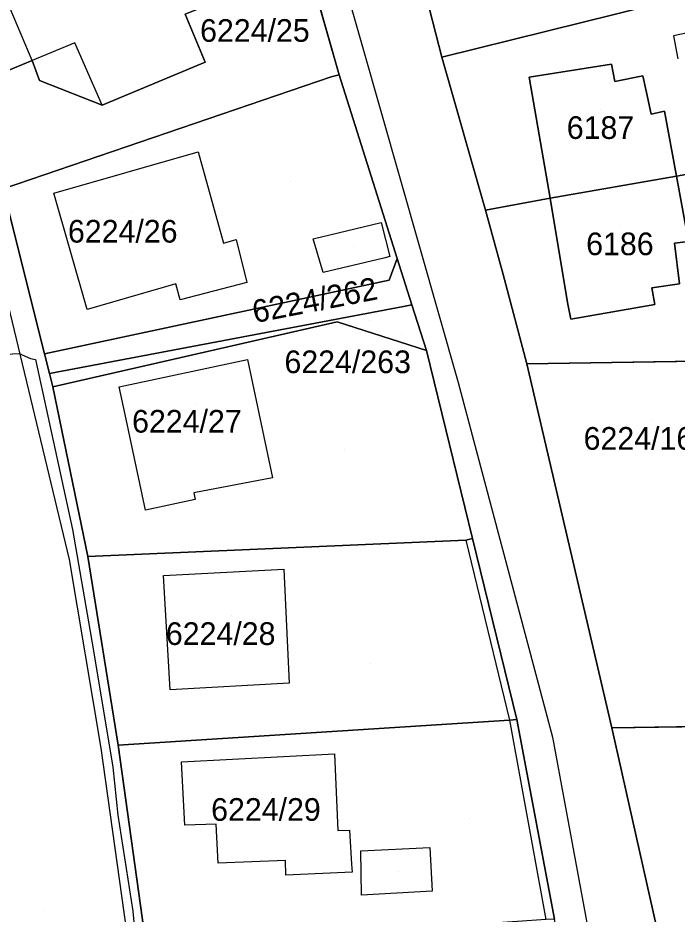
# Model space of a CAD drawing. Extents: x -266199 to -261993, y -1239047 to -1235108.
# Drawn here: x -263960.3 to -263902.2, y -1236042.6 to -1235963.6 of the extents above; entities that cross this region are included whole.
import ezdxf

# ---------------------------------------------------------------- set-up
doc = ezdxf.new("R2010")
doc.units = 0
for name, color, linetype in [('body_kn', 7, 'Continuous'), ('kladpar_druhypozemkov', 7, 'Continuous'), ('kladpar_hranice', 7, 'Continuous'), ('kladpar_parcelnecisla', 7, 'Continuous'), ('kladpar_plochy', 7, 'Continuous'), ('kladpar_sipky', 7, 'Continuous'), ('tarchy_linie', 7, 'Continuous'), ('zappar_hrandruhpozemk', 7, 'Continuous')]:
    doc.layers.add(name, color=color, linetype=linetype)

msp = doc.modelspace()

# ---------------------------------------------------------------- linework, layer by layer
at = {"layer": 'body_kn'}
for p, q in [((-263902.53, -1235965.13), (-263902.53, -1235965.13)), ((-263955.31, -1235965.74), (-263955.31, -1235965.74)), ((-263922.95, -1235967.01), (-263922.95, -1235967.01)), ((-263922.95, -1235967.01), (-263922.95, -1235967.01)), ((-263959.08, -1235967.32), (-263959.08, -1235967.32)), ((-263943.82, -1235967.47), (-263943.82, -1235967.47)), ((-263907.98, -1235967.63), (-263907.98, -1235967.63)), ((-263932, -1235968.58), (-263932, -1235968.58)), ((-263932, -1235968.58), (-263932, -1235968.58)), ((-263958.43, -1235969.08), (-263958.43, -1235969.08)), ((-263958.43, -1235969.08), (-263958.43, -1235969.08)), ((-263932.72, -1235968.76), (-263932.72, -1235968.76)), ((-263915.25, -1235968.78), (-263915.25, -1235968.78)), ((-263907.68, -1235969.15), (-263907.68, -1235969.15)), ((-263905.23, -1235968.67), (-263905.23, -1235968.67)), ((-263904.91, -1235970.12), (-263904.91, -1235970.12)), ((-263914.99, -1235970.31), (-263914.99, -1235970.31)), ((-263952.91, -1235971.25), (-263952.91, -1235971.25)), ((-263952.91, -1235971.25), (-263952.91, -1235971.25)), ((-263903.32, -1235971.78), (-263903.32, -1235971.78)), ((-263904.49, -1235972.04), (-263904.49, -1235972.04)), ((-263944.46, -1235975.38), (-263944.46, -1235975.38)), ((-263944.46, -1235975.38), (-263944.46, -1235975.38)), ((-263902.26, -1235977.53), (-263902.26, -1235977.53)), ((-263957.19, -1235979.01), (-263957.19, -1235979.01)), ((-263913.41, -1235979.47), (-263913.41, -1235979.47)), ((-263913.41, -1235979.47), (-263913.41, -1235979.47)), ((-263919.11, -1235980.52), (-263919.11, -1235980.52)), ((-263919.11, -1235980.52), (-263919.11, -1235980.52)), ((-263928.31, -1235981.62), (-263928.31, -1235981.62)), ((-263942.21, -1235983.42), (-263942.21, -1235983.42)), ((-263941.1, -1235983.11), (-263941.1, -1235983.11)), ((-263934.31, -1235983.05), (-263934.31, -1235983.05)), ((-263934.31, -1235983.05), (-263934.31, -1235983.05)), ((-263902.43, -1235983.44), (-263902.43, -1235983.44)), ((-263928.08, -1235984.74), (-263928.08, -1235984.74)), ((-263927.53, -1235984.61), (-263927.53, -1235984.61)), ((-263926.88, -1235984.79), (-263926.88, -1235984.79)), ((-263926.88, -1235984.79), (-263926.88, -1235984.79)), ((-263933.43, -1235986.03), (-263933.43, -1235986.03)), ((-263927.61, -1235986.69), (-263927.61, -1235986.69)), ((-263917.55, -1235986.2), (-263917.55, -1235986.2)), ((-263946.42, -1235987.02), (-263946.42, -1235987.02)), ((-263940.14, -1235986.91), (-263940.14, -1235986.91)), ((-263904.43, -1235987.38), (-263904.43, -1235987.38)), ((-263946.02, -1235988.42), (-263946.02, -1235988.42)), ((-263926.33, -1235989.02), (-263926.33, -1235989.02)), ((-263925.59, -1235988.88), (-263925.59, -1235988.88)), ((-263925.59, -1235988.88), (-263925.59, -1235988.88)), ((-263911.87, -1235988.67), (-263911.87, -1235988.67)), ((-263904.18, -1235988.85), (-263904.18, -1235988.85)), ((-263954.23, -1235989.27), (-263954.23, -1235989.27)), ((-263932.2, -1235990.37), (-263932.2, -1235990.37)), ((-263911.57, -1235990.13), (-263911.57, -1235990.13)), ((-263924.3, -1235992.9), (-263924.3, -1235992.9)), ((-263924.3, -1235992.9), (-263924.3, -1235992.9)), ((-263960.22, -1235993.16), (-263960.22, -1235993.16)), ((-263959.23, -1235993.6), (-263959.23, -1235993.6)), ((-263958.79, -1235993.71), (-263958.79, -1235993.71)), ((-263958, -1235993.19), (-263958, -1235993.19)), ((-263958, -1235993.19), (-263958, -1235993.19)), ((-263940.08, -1235993.69), (-263940.08, -1235993.69)), ((-263940.08, -1235993.69), (-263940.08, -1235993.69)), ((-263915.46, -1235994.07), (-263915.46, -1235994.07)), ((-263915.46, -1235994.07), (-263915.46, -1235994.07)), ((-263957.56, -1235994.94), (-263957.56, -1235994.94)), ((-263957.27, -1235996.1), (-263957.27, -1235996.1)), ((-263957.27, -1235996.1), (-263957.27, -1235996.1)), ((-263951.41, -1235996.11), (-263951.41, -1235996.11)), ((-263921.52, -1235995.74), (-263921.52, -1235995.74)), ((-263950.89, -1235998.55), (-263950.89, -1235998.55)), ((-263937.88, -1236004.14), (-263937.88, -1236004.14)), ((-263944.83, -1236005.46), (-263944.83, -1236005.46)), ((-263944.71, -1236006.05), (-263944.71, -1236006.05)), ((-263949.09, -1236006.98), (-263949.09, -1236006.98)), ((-263955.54, -1236008.7), (-263955.54, -1236008.7)), ((-263920.84, -1236009.65), (-263920.84, -1236009.65)), ((-263920.84, -1236009.65), (-263920.84, -1236009.65)), ((-263920.24, -1236009.49), (-263920.24, -1236009.49)), ((-263920.24, -1236009.49), (-263920.24, -1236009.49)), ((-263954.18, -1236011.08), (-263954.18, -1236011.08)), ((-263955.82, -1236011.36), (-263955.82, -1236011.36)), ((-263947.49, -1236012.75), (-263947.49, -1236012.75)), ((-263936.9, -1236012.19), (-263936.9, -1236012.19)), ((-263953.72, -1236019.23), (-263953.72, -1236019.23)), ((-263936.41, -1236022.25), (-263936.41, -1236022.25)), ((-263936.41, -1236022.25), (-263936.41, -1236022.25)), ((-263946.93, -1236022.86), (-263946.93, -1236022.86)), ((-263916.99, -1236025.52), (-263916.99, -1236025.52)), ((-263916.99, -1236025.52), (-263916.99, -1236025.52)), ((-263916.34, -1236025.48), (-263916.34, -1236025.48)), ((-263916.34, -1236025.48), (-263916.34, -1236025.48)), ((-263907.95, -1236026.19), (-263907.95, -1236026.19)), ((-263913.18, -1236027.02), (-263913.18, -1236027.02)), ((-263951.5, -1236027.74), (-263951.5, -1236027.74)), ((-263953.03, -1236027.99), (-263953.03, -1236027.99)), ((-263932.41, -1236028.51), (-263932.41, -1236028.51)), ((-263945.92, -1236029.2), (-263945.92, -1236029.2)), ((-263951.98, -1236029.68), (-263951.98, -1236029.68)), ((-263951.52, -1236033.91), (-263951.52, -1236033.91)), ((-263945.61, -1236034.8), (-263945.61, -1236034.8)), ((-263942.86, -1236034.71), (-263942.86, -1236034.71)), ((-263932.14, -1236035.27), (-263932.14, -1236035.27)), ((-263931.11, -1236035.25), (-263931.11, -1236035.25)), ((-263930.11, -1236037.06), (-263930.11, -1236037.06)), ((-263924, -1236036.77), (-263924, -1236036.77)), ((-263942.69, -1236038.16), (-263942.69, -1236038.16)), ((-263936.75, -1236037.92), (-263936.75, -1236037.92)), ((-263930.91, -1236038.25), (-263930.91, -1236038.25)), ((-263930.86, -1236038.94), (-263930.86, -1236038.94)), ((-263930.86, -1236038.94), (-263930.86, -1236038.94)), ((-263936.7, -1236039.22), (-263936.7, -1236039.22)), ((-263930.03, -1236040.96), (-263930.03, -1236040.96)), ((-263923.8, -1236040.63), (-263923.8, -1236040.63)), ((-263923.8, -1236040.63), (-263923.8, -1236040.63)), ((-263950.21, -1236042.38), (-263950.21, -1236042.38))]:
    msp.add_line(p, q, dxfattribs=at)
at = {"layer": 'kladpar_druhypozemkov'}
for p, q in [((-263908.96, -1235971.63), (-263908.96, -1235971.63)), ((-263936.34, -1235977.96), (-263936.34, -1235977.96)), ((-263950.3, -1235980.75), (-263950.3, -1235980.75)), ((-263907.2, -1235981.89), (-263907.2, -1235981.89)), ((-263930.73, -1235983.69), (-263930.73, -1235983.69)), ((-263940.55, -1235991.43), (-263940.55, -1235991.43)), ((-263926.52, -1235991.49), (-263926.52, -1235991.49)), ((-263944.55, -1235997.55), (-263944.55, -1235997.55)), ((-263904.36, -1235999.06), (-263904.36, -1235999.06)), ((-263931.55, -1236001.66), (-263931.55, -1236001.66)), ((-263941.5, -1236016.29), (-263941.5, -1236016.29)), ((-263929.23, -1236020.54), (-263929.23, -1236020.54)), ((-263937.97, -1236031.95), (-263937.97, -1236031.95)), ((-263920.54, -1236034.22), (-263920.54, -1236034.22)), ((-263926.8, -1236038.86), (-263926.8, -1236038.86)), ((-263957.98, -1236042.34), (-263957.98, -1236042.34))]:
    msp.add_line(p, q, dxfattribs=at)
at = {"layer": 'kladpar_hranice'}
for p, q in [((-263932, -1235968.58), (-263926.88, -1235984.79)), ((-263925.59, -1235988.88), (-263924.3, -1235992.9))]:
    msp.add_line(p, q, dxfattribs=at)
for points in [[(-263931.95, -1235931.45), (-263933.49, -1235931.8), (-263932.86, -1235934.73), (-263931.28, -1235934.37), (-263926.76, -1235952.23), (-263922.95, -1235967.01), (-263919.11, -1235980.52), (-263917.55, -1235986.2), (-263915.46, -1235994.07), (-263907.95, -1236026.19), (-263903.98, -1236043.88), (-263901.98, -1236056.01), (-263900.28, -1236072.34), (-263899.11, -1236091.36), (-263898.02, -1236125.27), (-263896.72, -1236166.69), (-263896.19, -1236183.38), (-263895.58, -1236202.24)], [(-263922.95, -1235967.01), (-263926.76, -1235952.23), (-263886.74, -1235941.61), (-263882.83, -1235957.05), (-263922.95, -1235967.01)], [(-263937.31, -1235947.89), (-263935.45, -1235956.55), (-263932, -1235968.58), (-263932.72, -1235968.76), (-263961.65, -1235978.64), (-263967.64, -1235962.02)], [(-263958.43, -1235969.08), (-263959.08, -1235967.32), (-263964.22, -1235969.43), (-263966.42, -1235964.03), (-263961.34, -1235961.93), (-263950.8, -1235957.47), (-263950.19, -1235958.89), (-263943.73, -1235956.16), (-263941.47, -1235961.53), (-263945.6, -1235963.22), (-263943.82, -1235967.47), (-263952.91, -1235971.25), (-263958.43, -1235969.08)], [(-263966.42, -1235964.03), (-263964.22, -1235969.43), (-263959.08, -1235967.32), (-263958.43, -1235969.08), (-263952.91, -1235971.25), (-263943.82, -1235967.47), (-263945.6, -1235963.22), (-263941.47, -1235961.53), (-263943.73, -1235956.16), (-263950.19, -1235958.89), (-263950.8, -1235957.47), (-263961.34, -1235961.93), (-263966.42, -1235964.03)], [(-263904.96, -1236148.67), (-263905.67, -1236133.58), (-263905.73, -1236131.33), (-263906.15, -1236115.51), (-263906.64, -1236097.52), (-263907.26, -1236079.6), (-263908.46, -1236079.66), (-263910.17, -1236061.54), (-263911.02, -1236054.02), (-263913.03, -1236043.08), (-263916.34, -1236025.48), (-263920.24, -1236009.49), (-263924.3, -1235992.9), (-263925.59, -1235988.88), (-263926.88, -1235984.79), (-263932, -1235968.58), (-263935.45, -1235956.55)], [(-263919.11, -1235980.52), (-263922.95, -1235967.01), (-263882.83, -1235957.05), (-263878.83, -1235971.31), (-263878.51, -1235973.22), (-263902.26, -1235977.53), (-263903.32, -1235971.78), (-263904.49, -1235972.04), (-263904.91, -1235970.12), (-263905.23, -1235968.67), (-263907.68, -1235969.15), (-263907.98, -1235967.63), (-263915.25, -1235968.78), (-263914.99, -1235970.31), (-263913.41, -1235979.47), (-263919.11, -1235980.52)], [(-263967.64, -1235962.02), (-263961.65, -1235978.64), (-263958, -1235993.19), (-263957.56, -1235994.94), (-263957.27, -1235996.1), (-263954.18, -1236011.08), (-263951.5, -1236027.74), (-263949.02, -1236045.48), (-263947.44, -1236063.25), (-263945.93, -1236081.29), (-263944.98, -1236099.21), (-263944.22, -1236117.2), (-263943.46, -1236135.24), (-263942.94, -1236150.22), (-263942.42, -1236165.25), (-263941.74, -1236180.26), (-263941.12, -1236196.31)], [(-263913.41, -1235979.47), (-263914.99, -1235970.31), (-263915.25, -1235968.78), (-263907.98, -1235967.63), (-263907.68, -1235969.15), (-263905.23, -1235968.67), (-263904.91, -1235970.12), (-263904.49, -1235972.04), (-263903.32, -1235971.78), (-263902.26, -1235977.53), (-263913.41, -1235979.47)], [(-263958, -1235993.19), (-263961.65, -1235978.64), (-263932.72, -1235968.76), (-263932, -1235968.58)], [(-263919.11, -1235980.52), (-263913.41, -1235979.47), (-263911.87, -1235988.67), (-263911.57, -1235990.13), (-263904.18, -1235988.85), (-263904.43, -1235987.38), (-263901.98, -1235987.01), (-263902.43, -1235983.44), (-263901.19, -1235983.28), (-263902.26, -1235977.53), (-263878.51, -1235973.22), (-263873.11, -1235993.28), (-263875.21, -1235993.35), (-263879.98, -1235993.52), (-263915.46, -1235994.07), (-263917.55, -1235986.2), (-263919.11, -1235980.52)], [(-263913.41, -1235979.47), (-263902.26, -1235977.53), (-263901.19, -1235983.28), (-263902.43, -1235983.44), (-263901.98, -1235987.01), (-263904.43, -1235987.38), (-263904.18, -1235988.85), (-263911.57, -1235990.13), (-263911.87, -1235988.67), (-263913.41, -1235979.47)], [(-263926.88, -1235984.79), (-263925.59, -1235988.88), (-263926.33, -1235989.02), (-263957.56, -1235994.94), (-263958, -1235993.19)], [(-263958, -1235993.19), (-263927.61, -1235986.69), (-263926.88, -1235984.79)], [(-263926.88, -1235984.79), (-263927.61, -1235986.69), (-263958, -1235993.19)], [(-263957.27, -1235996.1), (-263957.56, -1235994.94), (-263926.33, -1235989.02), (-263925.59, -1235988.88)], [(-263957.27, -1235996.1), (-263932.2, -1235990.37), (-263924.3, -1235992.9)], [(-263924.3, -1235992.9), (-263932.2, -1235990.37), (-263957.27, -1235996.1)], [(-263924.3, -1235992.9), (-263920.24, -1236009.49), (-263920.84, -1236009.65), (-263954.18, -1236011.08), (-263957.27, -1235996.1)], [(-263915.46, -1235994.07), (-263879.98, -1235993.52), (-263876.22, -1236018.04), (-263875.05, -1236025.74), (-263907.95, -1236026.19), (-263915.46, -1235994.07)], [(-263920.24, -1236009.49), (-263916.34, -1236025.48), (-263916.99, -1236025.52), (-263951.5, -1236027.74), (-263954.18, -1236011.08), (-263920.84, -1236009.65), (-263920.24, -1236009.49)], [(-263916.34, -1236025.48), (-263913.03, -1236043.08), (-263913.78, -1236043.13), (-263916.29, -1236043.3), (-263949.02, -1236045.48), (-263951.5, -1236027.74), (-263916.99, -1236025.52), (-263916.34, -1236025.48)], [(-263873.21, -1236037.96), (-263872.31, -1236056.62), (-263901.98, -1236056.01), (-263903.98, -1236043.88), (-263907.95, -1236026.19), (-263875.05, -1236025.74), (-263873.21, -1236037.96)]]:
    msp.add_lwpolyline(points, dxfattribs=at)
at = {"layer": 'kladpar_plochy'}
for p, q in [((-263922.95, -1235967.01), (-263926.76, -1235952.23)), ((-263926.76, -1235952.23), (-263922.95, -1235967.01)), ((-263932, -1235968.58), (-263935.45, -1235956.55)), ((-263935.45, -1235956.55), (-263932, -1235968.58)), ((-263882.83, -1235957.05), (-263922.95, -1235967.01)), ((-263943.82, -1235967.47), (-263945.6, -1235963.22)), ((-263922.95, -1235967.01), (-263919.11, -1235980.52)), ((-263964.22, -1235969.43), (-263959.08, -1235967.32)), ((-263959.08, -1235967.32), (-263958.43, -1235969.08)), ((-263952.91, -1235971.25), (-263943.82, -1235967.47)), ((-263932, -1235968.58), (-263932.72, -1235968.76)), ((-263926.88, -1235984.79), (-263932, -1235968.58)), ((-263932.72, -1235968.76), (-263961.65, -1235978.64)), ((-263958.43, -1235969.08), (-263952.91, -1235971.25)), ((-263919.11, -1235980.52), (-263917.55, -1235986.2)), ((-263925.59, -1235988.88), (-263926.88, -1235984.79)), ((-263917.55, -1235986.2), (-263915.46, -1235994.07)), ((-263924.3, -1235992.9), (-263925.59, -1235988.88)), ((-263920.24, -1236009.49), (-263924.3, -1235992.9)), ((-263915.46, -1235994.07), (-263879.98, -1235993.52)), ((-263907.95, -1236026.19), (-263915.46, -1235994.07)), ((-263915.46, -1235994.07), (-263907.95, -1236026.19)), ((-263916.34, -1236025.48), (-263920.24, -1236009.49)), ((-263913.03, -1236043.08), (-263916.34, -1236025.48)), ((-263875.05, -1236025.74), (-263907.95, -1236026.19)), ((-263907.95, -1236026.19), (-263875.05, -1236025.74)), ((-263903.98, -1236043.88), (-263907.95, -1236026.19)), ((-263907.95, -1236026.19), (-263903.98, -1236043.88))]:
    msp.add_line(p, q, dxfattribs=at)
for points in [[(-263958.43, -1235969.08), (-263959.08, -1235967.32), (-263964.22, -1235969.43), (-263966.42, -1235964.03), (-263961.34, -1235961.93), (-263950.8, -1235957.47), (-263950.19, -1235958.89), (-263943.73, -1235956.16), (-263941.47, -1235961.53), (-263945.6, -1235963.22), (-263943.82, -1235967.47), (-263952.91, -1235971.25)], [(-263919.11, -1235980.52), (-263922.95, -1235967.01), (-263882.83, -1235957.05), (-263878.83, -1235971.31), (-263878.51, -1235973.22), (-263902.26, -1235977.53), (-263903.32, -1235971.78), (-263904.49, -1235972.04), (-263904.91, -1235970.12), (-263905.23, -1235968.67), (-263907.68, -1235969.15), (-263907.98, -1235967.63), (-263915.25, -1235968.78), (-263914.99, -1235970.31), (-263913.41, -1235979.47)], [(-263913.41, -1235979.47), (-263914.99, -1235970.31), (-263915.25, -1235968.78), (-263907.98, -1235967.63), (-263907.68, -1235969.15), (-263905.23, -1235968.67), (-263904.91, -1235970.12), (-263904.49, -1235972.04), (-263903.32, -1235971.78), (-263902.26, -1235977.53)], [(-263932, -1235968.58), (-263926.88, -1235984.79), (-263927.61, -1235986.69), (-263958, -1235993.19), (-263961.65, -1235978.64), (-263932.72, -1235968.76)], [(-263919.11, -1235980.52), (-263913.41, -1235979.47), (-263911.87, -1235988.67), (-263911.57, -1235990.13), (-263904.18, -1235988.85), (-263904.43, -1235987.38), (-263901.98, -1235987.01), (-263902.43, -1235983.44), (-263901.19, -1235983.28), (-263902.26, -1235977.53), (-263878.51, -1235973.22), (-263873.11, -1235993.28), (-263875.21, -1235993.35), (-263879.98, -1235993.52), (-263915.46, -1235994.07), (-263917.55, -1235986.2)], [(-263913.41, -1235979.47), (-263902.26, -1235977.53), (-263901.19, -1235983.28), (-263902.43, -1235983.44), (-263901.98, -1235987.01), (-263904.43, -1235987.38), (-263904.18, -1235988.85), (-263911.57, -1235990.13), (-263911.87, -1235988.67)], [(-263926.88, -1235984.79), (-263925.59, -1235988.88), (-263926.33, -1235989.02), (-263957.56, -1235994.94), (-263958, -1235993.19), (-263927.61, -1235986.69)], [(-263925.59, -1235988.88), (-263924.3, -1235992.9), (-263932.2, -1235990.37), (-263957.27, -1235996.1), (-263957.56, -1235994.94), (-263926.33, -1235989.02)], [(-263924.3, -1235992.9), (-263920.24, -1236009.49), (-263920.84, -1236009.65), (-263954.18, -1236011.08), (-263957.27, -1235996.1), (-263932.2, -1235990.37)], [(-263920.24, -1236009.49), (-263916.34, -1236025.48), (-263916.99, -1236025.52), (-263951.5, -1236027.74), (-263954.18, -1236011.08), (-263920.84, -1236009.65)], [(-263916.34, -1236025.48), (-263913.03, -1236043.08), (-263913.78, -1236043.13), (-263916.29, -1236043.3), (-263949.02, -1236045.48), (-263951.5, -1236027.74), (-263916.99, -1236025.52)]]:
    msp.add_lwpolyline(points, close=True, dxfattribs=at)
msp.add_lwpolyline([(-263967.64, -1235962.02), (-263961.65, -1235978.64), (-263958, -1235993.19), (-263957.56, -1235994.94), (-263957.27, -1235996.1), (-263954.18, -1236011.08), (-263951.5, -1236027.74), (-263949.02, -1236045.48), (-263947.44, -1236063.25), (-263945.93, -1236081.29), (-263944.98, -1236099.21), (-263944.22, -1236117.2), (-263943.46, -1236135.24), (-263942.94, -1236150.22), (-263942.42, -1236165.25), (-263941.74, -1236180.26), (-263941.12, -1236196.31)], dxfattribs=at)
at = {"layer": 'kladpar_sipky'}
msp.add_line((-263929.34, -1235990.27), (-263929.34, -1235990.27), dxfattribs=at)
at = {"layer": 'tarchy_linie'}
for points in [[(-263947.81, -1235901.98), (-263947.69, -1235903.35), (-263943.6, -1235905.78), (-263940.03, -1235926.05), (-263933.41, -1235953.88), (-263921.52, -1235995.74), (-263913.18, -1236027.02), (-263907.3, -1236058.84), (-263905.11, -1236095.12), (-263903.91, -1236139.53), (-263902.79, -1236171.66), (-263901.68, -1236205.85), (-263901.52, -1236222.46), (-263904.11, -1236228.02), (-263904.85, -1236229.61), (-263905.45, -1236229.43), (-263905.74, -1236230.7)], [(-263967.64, -1235993.54), (-263965.67, -1235993.44), (-263960.22, -1235993.16), (-263959.23, -1235993.6), (-263958.79, -1235993.71), (-263955.54, -1236008.7), (-263953.72, -1236019.23), (-263951.98, -1236029.68), (-263951.52, -1236033.91), (-263950.21, -1236042.38), (-263949.44, -1236050.84)]]:
    msp.add_lwpolyline(points, dxfattribs=at)
at = {"layer": 'zappar_hrandruhpozemk'}
for p, q in [((-263952.91, -1235971.25), (-263955.31, -1235965.74)), ((-263964.95, -1235973.6), (-263955.82, -1236011.36)), ((-263944.46, -1235975.38), (-263942.21, -1235983.42)), ((-263934.31, -1235983.05), (-263928.31, -1235981.62)), ((-263940.08, -1235993.69), (-263937.88, -1236004.14)), ((-263920.84, -1236009.65), (-263916.99, -1236025.52)), ((-263947.49, -1236012.75), (-263936.9, -1236012.19)), ((-263936.9, -1236012.19), (-263936.41, -1236022.25)), ((-263916.99, -1236025.52), (-263913.78, -1236043.13)), ((-263932.41, -1236028.51), (-263932.14, -1236035.27)), ((-263930.11, -1236037.06), (-263924, -1236036.77)), ((-263924, -1236036.77), (-263923.8, -1236040.63))]:
    msp.add_line(p, q, dxfattribs=at)
for points in [[(-263955.31, -1235965.74), (-263959.08, -1235967.32), (-263961.34, -1235961.93)], [(-263896.96, -1235966.1), (-263897.32, -1235964.05), (-263902.53, -1235965.13), (-263902.15, -1235967.15)], [(-263942.21, -1235983.42), (-263941.1, -1235983.11), (-263940.14, -1235986.91), (-263946.02, -1235988.42), (-263946.42, -1235987.02), (-263954.23, -1235989.27), (-263957.19, -1235979.01), (-263944.46, -1235975.38)], [(-263928.31, -1235981.62), (-263927.53, -1235984.61), (-263928.08, -1235984.74), (-263933.43, -1235986.03), (-263934.31, -1235983.05)], [(-263937.88, -1236004.14), (-263944.83, -1236005.46), (-263944.71, -1236006.05), (-263949.09, -1236006.98), (-263950.89, -1235998.55), (-263951.41, -1235996.11), (-263940.08, -1235993.69)], [(-263955.82, -1236011.36), (-263953.03, -1236027.99), (-263950.6, -1236045.45), (-263948.79, -1236063.35), (-263947.22, -1236081.4), (-263946.31, -1236099.19), (-263945.47, -1236117.22)], [(-263936.41, -1236022.25), (-263946.93, -1236022.86), (-263947.49, -1236012.75)], [(-263930.86, -1236038.94), (-263936.7, -1236039.22), (-263936.75, -1236037.92), (-263942.69, -1236038.16), (-263942.86, -1236034.71), (-263945.61, -1236034.8), (-263945.92, -1236029.2), (-263932.41, -1236028.51)], [(-263932.14, -1236035.27), (-263931.11, -1236035.25), (-263930.91, -1236038.25), (-263930.86, -1236038.94)], [(-263923.8, -1236040.63), (-263930.03, -1236040.96), (-263930.11, -1236037.06)]]:
    msp.add_lwpolyline(points, dxfattribs=at)

# ---------------------------------------------------------------- texts
at = {"layer": 'kladpar_parcelnecisla'}
for s, p in [('6224/25', (-263944.276, -1235965.66)), ('6187', (-263911.935, -1235974.23)), ('6224/26', (-263955.931, -1235983.38)), ('6186', (-263910.222, -1235984.49)), ('6224/263', (-263936.834, -1235994.9)), ('6224/27', (-263950.274, -1236000.15)), ('6224/160', (-263910.447, -1236001.66)), ('6224/28', (-263947.294, -1236018.89)), ('6224/29', (-263943.301, -1236034.41))]:
    msp.add_text(s, height=2, dxfattribs=at).set_placement(p)
msp.add_text('6224/262', height=2, rotation=11, dxfattribs=at).set_placement((-263939.452, -1235990.493))

doc.saveas('drawing.dxf')
